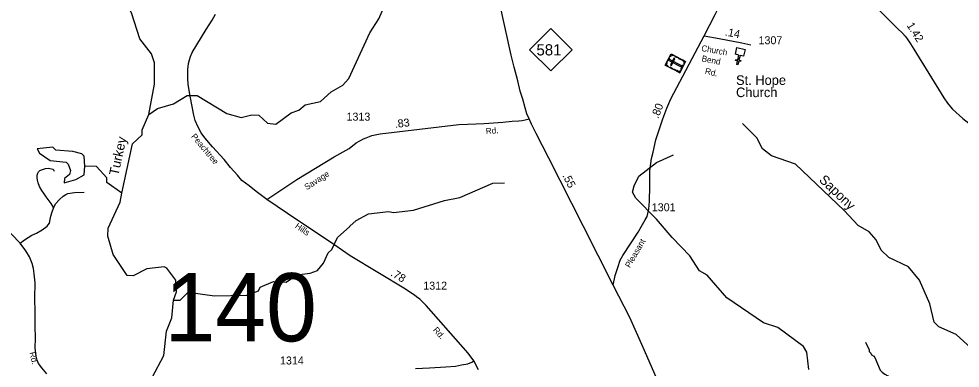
# Model space of a CAD drawing. Extents: x 2220236 to 2384410, y 720751 to 894131.
# Drawn here: x 2253834 to 2268536, y 806831 to 812295 of the extents above; entities that cross this region are included whole.
import ezdxf

# ---------------------------------------------------------------- set-up
doc = ezdxf.new("R2010")
doc.units = 0
for name, color, linetype in [('Exist Cultural Cemetery CELL', 7, 'Continuous'), ('Exist Cultural Church CELL', 7, 'Continuous'), ('Exist Cultural Church Label', 7, 'Continuous'), ('Exist Hydrographic Creek Single Shore', 7, 'Continuous'), ('Exist Hydrographic Creek Single Shore Label', 7, 'Continuous'), ('Exist Hydrographic Misc Water Feature', 7, 'Continuous'), ('Exist Hydrographic Pond Under 1500 Sq Ft', 7, 'Continuous'), ('Exist Road Non-System Type 51', 7, 'Continuous'), ('Exist Road Primary NC Attributed', 7, 'Continuous'), ('Exist Road Primary NC Service Mileage Hundredths English Label', 7, 'Continuous'), ('Exist Road Primary NC Shield CELL', 7, 'Continuous'), ('Exist Road Primary NC Shield Number Label', 7, 'Continuous'), ('Exist Road Secondary Mileage Hundredths English Label', 7, 'Continuous'), ('Exist Road Secondary Structure Standard Bridge Number Label', 7, 'Continuous'), ('Exist Road Secondary Type 51 Attributed', 7, 'Continuous'), ('Exist Road Secondary Type 51 Label', 7, 'Continuous'), ('Exist Road Secondary Type 51 Number Label', 7, 'Continuous')]:
    doc.layers.add(name, color=color, linetype=linetype)

msp = doc.modelspace()

# ---------------------------------------------------------------- linework, layer by layer
at = {"layer": 'Exist Cultural Cemetery CELL'}
for points in [[(2263931, 811570), (2264023, 811746), (2264249, 811627), (2264156, 811451)], [(2264062, 811726), (2264056, 811716), (2264028, 811731), (2264009, 811695), (2263999, 811700), (2264023, 811746)], [(2264121, 811682), (2264083, 811702), (2264088, 811712), (2264126, 811692)], [(2263969, 811550), (2263974, 811560), (2263946, 811575), (2263965, 811610), (2263955, 811616), (2263931, 811570)], [(2263965, 811635), (2263989, 811681), (2263999, 811676), (2263975, 811630)], [(2264007, 811653), (2263999, 811636), (2264178, 811542), (2264187, 811558)], [(2264010, 811574), (2264026, 811565), (2264081, 811670), (2264065, 811678)], [(2264179, 811651), (2264141, 811671), (2264146, 811681), (2264185, 811661)], [(2264172, 811507), (2264212, 811582), (2264222, 811577), (2264182, 811502)], [(2264233, 811598), (2264223, 811603), (2264233, 811623), (2264197, 811642), (2264203, 811651), (2264249, 811627)], [(2264034, 811515), (2263996, 811535), (2264001, 811545), (2264040, 811525)], [(2264094, 811484), (2264056, 811504), (2264061, 811514), (2264099, 811494)], [(2264171, 811480), (2264161, 811486), (2264151, 811466), (2264115, 811485), (2264110, 811475), (2264156, 811451)]]:
    msp.add_lwpolyline(points, close=True, dxfattribs=at)
at = {"layer": 'Exist Cultural Church CELL'}
msp.add_lwpolyline([(2265153, 811710), (2265098, 811723), (2265081, 811649), (2265112, 811642), (2265108, 811626), (2265077, 811634), (2265063, 811575), (2265048, 811579), (2265061, 811637), (2265030, 811644), (2265034, 811660), (2265065, 811653), (2265082, 811727), (2265026, 811740), (2265050, 811844), (2265177, 811814)], close=True, dxfattribs=at)
at = {"layer": 'Exist Hydrographic Creek Single Shore'}
for points in [[(2255866, 810797), (2255954, 811274), (2255951, 811606), (2255908, 811748), (2255723, 811981), (2255595, 812387), (2255477, 812603), (2255492, 813073), (2255440, 813212), (2255370, 813255), (2255047, 813342), (2254969, 813458), (2254916, 813540), (2254783, 814043), (2254666, 814183), (2254534, 814420), (2254356, 814438), (2254221, 814410)], [(2255443, 809569), (2255611, 810337), (2255760, 810481), (2255760, 810557), (2255866, 810797)], [(2268919, 806870), (2268877, 806911), (2268767, 807093), (2268473, 807358), (2268205, 807479), (2268130, 807553), (2268060, 807836), (2267899, 808210), (2267730, 808417), (2267421, 808564), (2267303, 808678), (2267226, 808837), (2267117, 808961), (2266941, 809060), (2266722, 809297), (2265966, 810024), (2265590, 810154), (2265447, 810261), (2265362, 810434), (2265135, 810658)], [(2256248, 807893), (2256297, 808027), (2256287, 808210), (2256144, 808394), (2256102, 808418), (2255836, 808384), (2255620, 808273), (2255528, 808279), (2255309, 808611), (2255224, 808895), (2255231, 809019), (2255419, 809429), (2255443, 809569)], [(2255276, 805502), (2255350, 805639), (2255532, 805822), (2255628, 806266), (2255760, 806457), (2255792, 806584), (2255916, 806683), (2256097, 807027), (2256143, 807410), (2256225, 807618), (2256248, 807893)]]:
    msp.add_lwpolyline(points, dxfattribs=at)
at = {"layer": 'Exist Hydrographic Misc Water Feature'}
for points in [[(2258986, 811359), (2259316, 812077), (2259455, 812294), (2259627, 812697), (2259850, 812873), (2259967, 812874), (2260159, 812801), (2260403, 812521), (2260562, 812481), (2260795, 812526), (2261136, 812512), (2261385, 812605), (2261600, 812807), (2261883, 812818), (2262125, 812770), (2262316, 812796), (2263028, 813270), (2263226, 813446), (2263401, 813482), (2263760, 813461), (2264018, 813414), (2264309, 813450)], [(2255866, 810797), (2255999, 810890), (2256248, 810967), (2256463, 811093), (2256622, 811097), (2257082, 810815), (2257307, 810751), (2257474, 810794), (2257582, 810788), (2257716, 810664), (2257850, 810648), (2258090, 810823), (2258206, 810867), (2258305, 810950), (2258547, 811004), (2258712, 811155), (2258894, 811256), (2258983, 811356)], [(2258983, 811356), (2258986, 811359)], [(2266171, 806812), (2266143, 807079), (2266092, 807168), (2265690, 807465), (2265464, 807539), (2264894, 807931), (2264583, 808288), (2264465, 808353), (2264313, 808586), (2264036, 808874), (2263791, 809164), (2263472, 809492), (2263421, 809585), (2263445, 809683), (2263519, 809836), (2263791, 810046), (2264057, 810165)], [(2255443, 809569), (2255208, 809735), (2255208, 809810), (2255048, 809984), (2254865, 809991)], [(2259006, 809050), (2259102, 809143), (2259293, 809244), (2259609, 809280), (2259684, 809265), (2260000, 809301), (2260482, 809455), (2260723, 809500), (2261237, 809722), (2261420, 809731)], [(2256248, 807893), (2256356, 807894), (2256480, 808020), (2256889, 807965), (2257397, 807971), (2257579, 808039), (2257604, 808098), (2257811, 808189), (2258011, 808175), (2258177, 808293), (2258385, 808318), (2258501, 808361), (2258592, 808471), (2258666, 808637), (2258723, 808688), (2258814, 808873), (2259003, 809047)], [(2259003, 809047), (2259006, 809050)]]:
    msp.add_lwpolyline(points, dxfattribs=at)
at = {"layer": 'Exist Hydrographic Pond Under 1500 Sq Ft'}
msp.add_lwpolyline([(2254865, 809991), (2254855, 810149), (2254821, 810183), (2254680, 810222), (2254413, 810243), (2254363, 810287), (2254121, 810259), (2254155, 810193), (2254323, 810078), (2254573, 810053), (2254606, 810023), (2254640, 809921), (2254624, 809862), (2254550, 809795), (2254542, 809729), (2254725, 809781), (2254857, 809857), (2254865, 809991)], dxfattribs=at)
at = {"layer": 'Exist Road Non-System Type 51'}
for points in [[(2254374, 809332), (2254364, 809364), (2254342, 809408), (2254263, 809509), (2254232, 809559), (2254192, 809612), (2254159, 809674), (2254137, 809728), (2254127, 809770), (2254120, 809807), (2254122, 809849), (2254132, 809879), (2254143, 809904), (2254165, 809924), (2254203, 809940), (2254251, 809952), (2254297, 809957), (2254363, 809943), (2254379, 809926), (2254385, 809912)], [(2254374, 809332), (2254407, 809400), (2254469, 809471), (2254529, 809520), (2254568, 809547), (2254599, 809564), (2254703, 809578), (2254856, 809583)], [(2253857, 808784), (2253921, 808837), (2254039, 808910), (2254111, 808943), (2254200, 808995), (2254277, 809051), (2254293, 809071), (2254312, 809100), (2254324, 809156), (2254335, 809210), (2254357, 809276), (2254374, 809332)], [(2267056, 807236), (2267113, 807120), (2267117, 807090), (2267142, 807068), (2267154, 807042), (2267186, 807018), (2267202, 806997), (2267286, 806801), (2267317, 806767), (2267362, 806739), (2267406, 806711), (2267431, 806680), (2267447, 806655), (2267505, 806581), (2267524, 806552), (2267536, 806538), (2267548, 806508), (2267579, 806444), (2268122, 804750), (2268572, 803340)]]:
    msp.add_lwpolyline(points, dxfattribs=at)
at = {"layer": 'Exist Road Primary NC Attributed'}
for points in [[(2261803, 810731), (2261771, 810808), (2261740, 810901), (2261704, 811037), (2261665, 811162), (2261628, 811324), (2261570, 811541), (2261526, 811727), (2261236, 813027), (2261148, 813411), (2261136, 813482), (2261107, 813594), (2260791, 814615), (2260703, 814878), (2260619, 815103), (2260553, 815242)], [(2263116, 808127), (2262650, 809056), (2262112, 810114), (2261914, 810500), (2261841, 810646), (2261803, 810731)], [(2265166, 802316), (2264998, 802699), (2264880, 802978), (2264816, 803125), (2264720, 803401), (2264665, 803633), (2264639, 803742), (2264546, 804235), (2264526, 804404), (2264493, 804596), (2264444, 804862), (2264331, 805227), (2264267, 805459), (2264185, 805745), (2264088, 805972), (2264009, 806172), (2263900, 806444), (2263766, 806740), (2263604, 807106), (2263378, 807626), (2263116, 808127)]]:
    msp.add_lwpolyline(points, dxfattribs=at)
at = {"layer": 'Exist Road Primary NC Shield CELL'}
msp.add_lwpolyline([(2261810, 811812), (2262143, 812145), (2262476, 811812), (2262143, 811479)], close=True, dxfattribs=at)
at = {"layer": 'Exist Road Secondary Type 51 Attributed'}
for points in [[(2264536, 812029), (2264709, 812360), (2264787, 812519), (2264887, 812696), (2264956, 812801), (2265025, 812901), (2265067, 812954), (2265118, 813012), (2265182, 813069), (2265231, 813107), (2265283, 813138), (2265406, 813193), (2265645, 813279)], [(2267182, 812520), (2267557, 812145), (2267637, 812071), (2267676, 812022), (2267710, 811979), (2267761, 811904), (2267812, 811819), (2268279, 811057), (2268336, 810977), (2268384, 810916), (2268415, 810882), (2268576, 810738), (2268721, 810627), (2269133, 810315), (2269335, 810165), (2269514, 810073), (2269658, 810008), (2271420, 809416), (2271712, 809306)], [(2257709, 809468), (2257542, 809596), (2257431, 809682), (2257319, 809767), (2257249, 809850), (2257140, 809971), (2257041, 810093), (2256857, 810291), (2256739, 810433), (2256684, 810509), (2256636, 810598), (2256591, 810704), (2256566, 810786), (2256510, 811086), (2256479, 811267), (2256473, 811364), (2256473, 811433), (2256475, 811507), (2256477, 811542), (2256483, 811596), (2256498, 811655), (2256518, 811706), (2256540, 811767), (2256760, 812130), (2256853, 812274), (2256906, 812367)], [(2263116, 808127), (2263150, 808283), (2263188, 808408), (2263228, 808518), (2263266, 808595), (2263507, 808959), (2263556, 809044), (2263617, 809150), (2263647, 809203), (2263660, 809248), (2263673, 809318), (2263684, 809444), (2263692, 809678), (2263689, 809806), (2263692, 809916), (2263714, 810108), (2263741, 810208), (2263785, 810401), (2263890, 810731), (2263955, 810898), (2264017, 811044), (2264536, 812029)], [(2264536, 812029), (2264770, 811987), (2265127, 811918), (2265267, 811886)], [(2257709, 809468), (2258174, 809780), (2258758, 810136), (2258993, 810264), (2259105, 810357), (2259216, 810416), (2259261, 810434), (2259309, 810455), (2259349, 810469), (2259479, 810498), (2260708, 810640), (2260978, 810652), (2261102, 810659), (2261396, 810680), (2261541, 810692), (2261642, 810699), (2261693, 810707), (2261742, 810714), (2261803, 810731)], [(2260939, 806944), (2260850, 807067), (2260197, 807812), (2260097, 807909), (2260044, 807949), (2260016, 807974), (2259940, 808022), (2259871, 808067), (2259009, 808587), (2258770, 808753), (2258033, 809249), (2257709, 809468)], [(2254272, 806743), (2254195, 806834), (2254143, 806903), (2254119, 806954), (2254106, 807021), (2254090, 807147), (2254094, 807293), (2254092, 807496), (2254087, 807709), (2254086, 807925), (2254091, 808167), (2254074, 808308), (2254064, 808390), (2254043, 808467), (2254001, 808570), (2253944, 808668), (2253857, 808784), (2253456, 809196)], [(2260029, 806824), (2260248, 806835), (2260504, 806852), (2260656, 806863), (2260749, 806881), (2260846, 806900), (2260908, 806927), (2260939, 806944)], [(2261015, 806807), (2260939, 806944)]]:
    msp.add_lwpolyline(points, dxfattribs=at)

# ---------------------------------------------------------------- texts
at = {"layer": 'Exist Cultural Church Label'}
for s, p in [('St. Hope', (2265036, 811261)), ('Church', (2265036, 811070))]:
    msp.add_text(s, height=150, dxfattribs=at).set_placement(p)
at = {"layer": 'Exist Hydrographic Creek Single Shore Label'}
for s, rotation, p in [('Turkey', 77.654, (2255388, 809833)), ('Sapony', 316.1065, (2266322, 809763))]:
    msp.add_text(s, height=150, rotation=rotation, dxfattribs=at).set_placement(p)
at = {"layer": 'Exist Road Primary NC Service Mileage Hundredths English Label'}
msp.add_text('.55', height=125, rotation=296.9374, dxfattribs=at).set_placement((2262321, 809842))
at = {"layer": 'Exist Road Primary NC Shield Number Label'}
msp.add_text('581', height=175, dxfattribs=at).set_placement((2261919, 811722))
at = {"layer": 'Exist Road Secondary Mileage Hundredths English Label'}
for s, rotation, p in [('.14', 349.0765, (2264857, 812034)), ('1.42', 302.0887, (2267696, 812192)), ('.80', 68.866, (2263821, 810726)), ('.83', 6.591, (2259713, 810588)), ('.78', 328.926, (2259630, 808285))]:
    msp.add_text(s, height=125, rotation=rotation, dxfattribs=at).set_placement(p)
at = {"layer": 'Exist Road Secondary Structure Standard Bridge Number Label'}
msp.add_text('140', height=1066.3, dxfattribs=at).set_placement((2256110, 807251))
at = {"layer": 'Exist Road Secondary Type 51 Label'}
for s, rotation, p in [('Church', 349.9326, (2264488, 811792)), ('Bend', 349.0765, (2264493, 811631)), ('Rd.', 346.8925, (2264544, 811436)), ('Rd.', 4.0319, (2261131, 810491)), ('Peachtree', 309.894, (2256520, 810451)), ('Savage', 32.7972, (2258332, 809613)), ('Hills', 325.6935, (2258139, 809032)), ('Pleasant', 60.0028, (2263379, 808392)), ('Rd.', 311.6215, (2260297, 807424)), ('Rd.', 282.8034, (2254000, 807075))]:
    msp.add_text(s, height=95, rotation=rotation, dxfattribs=at).set_placement(p)
at = {"layer": 'Exist Road Secondary Type 51 Number Label'}
for s, p in [('1307', (2265387, 811897)), ('1313', (2258952, 810702)), ('1301', (2263720, 809285)), ('1312', (2260151, 808059)), ('1314', (2257913, 806889))]:
    msp.add_text(s, height=125, dxfattribs=at).set_placement(p)

doc.saveas('drawing.dxf')
